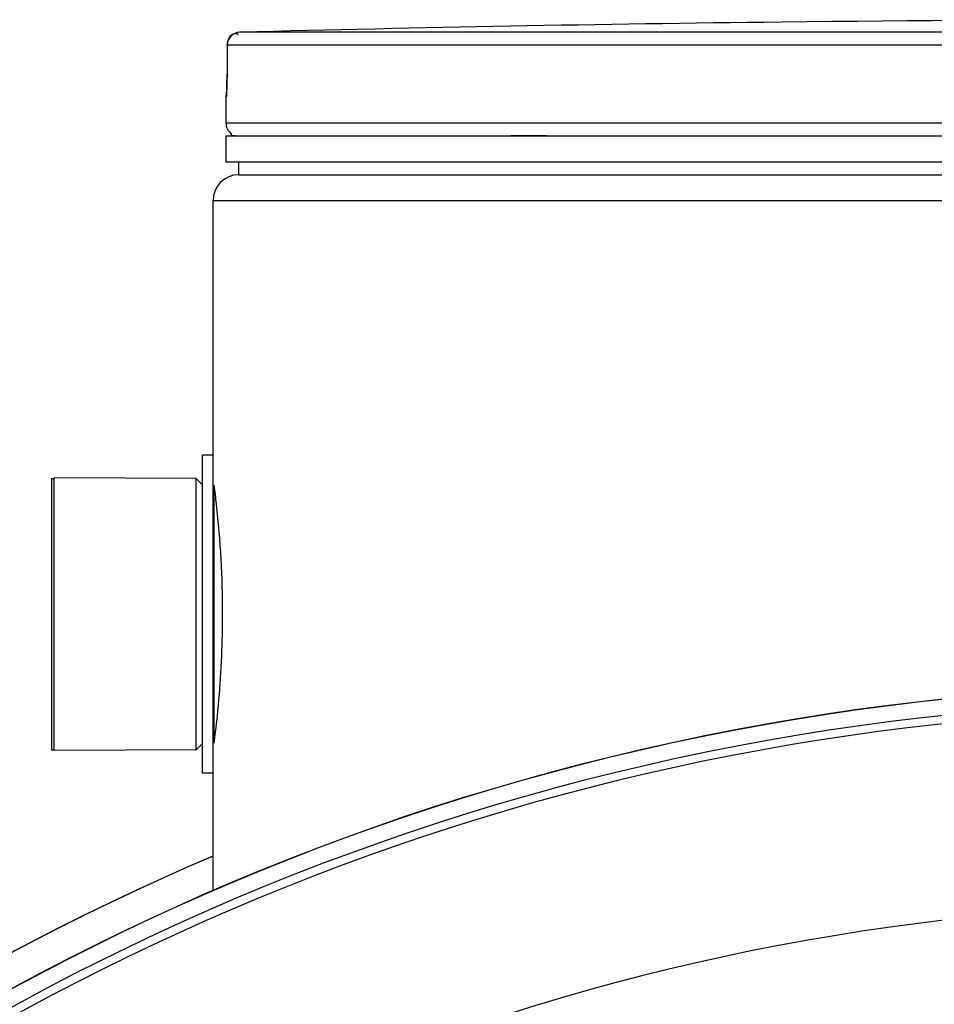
# Model space of a CAD drawing. Header units: millimetres. Extents: x 0 to 297, y 0 to 210.
# Tile 450 of 455: x 238.27 to 240.75, y 160.63 to 163.3. Entities that reach past the tile are written whole.
import ezdxf

# ---------------------------------------------------------------- set-up
doc = ezdxf.new("R2010")
doc.units = ezdxf.units.MM
doc.header["$LTSCALE"] = 16.335
doc.layers.get('0').update_dxf_attribs({"linetype": 'CONTINUOUS'})
doc.layers.add('01_GLOBAL', color=7, linetype='CONTINUOUS')
doc.layers.add('AXES_REF', color=7, linetype='CONTINUOUS')

msp = doc.modelspace()

# ---------------------------------------------------------------- linework, layer by layer
at = {"color": 7, "linetype": 'Continuous'}
for p, q in [((240.4021, 163.2946), (240.3324, 163.2938)), ((240.4024, 163.2946), (240.402, 163.2946)), ((238.8324, 163.2316), (238.8319, 163.1529)), ((238.8319, 163.1529), (238.8319, 163.1463)), ((238.8315, 163.1241), (238.8313, 163.1193)), ((238.8316, 163.1292), (238.8315, 163.1241)), ((238.8317, 163.1346), (238.8316, 163.1292)), ((238.8318, 163.1403), (238.8317, 163.1346)), ((238.8319, 163.1463), (238.8318, 163.1403)), ((238.8305, 163.1015), (238.8302, 163.0974)), ((238.8308, 163.1076), (238.8307, 163.1046)), ((238.831, 163.1111), (238.8308, 163.1076)), ((238.8312, 163.115), (238.831, 163.1111)), ((238.8313, 163.1193), (238.8312, 163.115)), ((238.8289, 163.0913), (238.8289, 163.0205)), ((238.8289, 162.9855), (238.8289, 162.9155)), ((238.8289, 162.9855), (244.1489, 162.9855)), ((238.8429, 162.9855), (238.8429, 162.9869)), ((238.8289, 162.9155), (244.1489, 162.9155)), ((238.8639, 162.8805), (238.8639, 162.9155)), ((238.8639, 162.8805), (244.1139, 162.8805)), ((238.7659, 161.26), (238.7659, 162.121)), ((238.7939, 162.121), (238.7659, 162.121)), ((238.7939, 161.26), (238.7939, 162.121)), ((238.3634, 161.3212), (238.3634, 162.0597)), ((238.7484, 162.058), (238.3634, 162.0597)), ((238.7484, 161.323), (238.7484, 162.058)), ((238.7659, 162.0405), (238.7484, 162.058)), ((238.7659, 161.3405), (238.7484, 161.323)), ((238.7484, 161.323), (238.3634, 161.3212)), ((238.7939, 161.26), (238.7659, 161.26))]:
    msp.add_line(p, q, dxfattribs=at)
at = {"color": 9, "linetype": 'Continuous'}
for p, q in [((238.8544, 163.2634), (238.8571, 163.263)), ((238.8601, 163.2619), (238.8627, 163.2605)), ((241.353, 163.2664), (238.8665, 163.2664)), ((238.8325, 163.2314), (238.832, 163.1527)), ((238.8325, 163.2314), (238.8324, 163.2316)), ((241.3512, 163.2314), (238.8325, 163.2314)), ((238.832, 163.1527), (238.8319, 163.1529)), ((238.8295, 163.0913), (238.8289, 163.0913)), ((244.1489, 163.0205), (238.8289, 163.0205)), ((238.8429, 162.9869), (238.8542, 162.9869)), ((239.6015, 162.9869), (239.6971, 162.9869)), ((238.7974, 161.3496), (238.7974, 162.0314))]:
    msp.add_line(p, q, dxfattribs=at)
at = {"color": 7, "linetype": 'Continuous'}
msp.add_lwpolyline([(238.8307, 163.1046), (238.8305, 163.1021), (238.8305, 163.1015)], dxfattribs=at)
for radius in [6.7871, 6.7865, 6.743]:
    msp.add_circle((241.4889, 154.7115), radius, dxfattribs=at)
for centre, radius, start, end in [((241.4889, 62.203), 101.0974, 90.655481, 91.486375), ((241.4889, 62.203), 101.0975, 89.384203, 90.615797), ((238.8674, 163.2314), 0.035, 91.4864, 179.6289), ((238.8639, 163.0913), 0.035, 163.0533, 180), ((238.8639, 163.0205), 0.035, 180, 235.7356), ((238.852, 162.9869), 0.0091, 148.6217, 180), ((241.4889, 154.7115), 6.72, 278.27713, 261.72287), ((241.4889, 154.7115), 6.874, 113.08259, 269.61898)]:
    msp.add_arc(centre, radius, start, end, dxfattribs=at)
at = {"color": 9, "linetype": 'Continuous'}
for centre, radius, start, end in [((238.8537, 163.2503), 0.0131, 87.1167, 91.6141), ((238.8532, 163.2474), 0.0161, 69.4602, 75.8869), ((238.8524, 163.2454), 0.0182, 65.0149, 69.4881), ((237.6206, 163.1587), 1.2114, 357.8632, 359.7152)]:
    msp.add_arc(centre, radius, start, end, dxfattribs=at)
msp.add_open_spline([(238.8325, 163.2314), (238.8325, 163.2441), (238.8406, 163.2631), (238.8534, 163.2634)], degree=3, dxfattribs=at)
for points, knots in [([(238.8312, 163.1136), (238.8309, 163.1081), (238.8285, 163.1033), (238.8315, 163.0913), (238.8295, 163.0913)], [0, 0, 0, 0, 0.733893, 1, 1, 1, 1]), ([(238.8295, 163.0913), (238.8295, 163.0924), (238.8296, 163.0945), (238.8299, 163.0967), (238.8301, 163.0978)], [0, 0, 0, 0, 0.485545, 1, 1, 1, 1])]:
    msp.add_open_spline(points, degree=3, knots=knots, dxfattribs=at)
at = {"color": 7, "linetype": 'Continuous'}
for points, knots in [([(238.7963, 162.0402), (238.7985, 162.0229), (238.8125, 161.9069), (238.8191, 161.7898), (238.8191, 161.6905)], [0, 0, 0, 0, 0.149662, 1, 1, 1, 1]), ([(238.8191, 161.6905), (238.8191, 161.6525), (238.8166, 161.5356), (238.8064, 161.419), (238.7963, 161.3407)], [0, 0, 0, 0, 0.324798, 1, 1, 1, 1])]:
    msp.add_open_spline(points, degree=3, knots=knots, dxfattribs=at)
at = {"layer": '01_GLOBAL', "color": 7, "linetype": 'Continuous'}
for p, q in [((238.8639, 162.8805), (244.1139, 162.8805)), ((238.7939, 162.121), (238.7939, 162.8105)), ((238.7939, 160.9405), (238.7939, 161.26))]:
    msp.add_line(p, q, dxfattribs=at)
at = {"layer": '01_GLOBAL', "color": 9, "linetype": 'Continuous'}
msp.add_line((238.7939, 162.8105), (244.1839, 162.8105), dxfattribs=at)
at = {"layer": '01_GLOBAL', "color": 7, "linetype": 'Continuous'}
msp.add_arc((238.8639, 162.8105), 0.07, 90, 180, dxfattribs=at)
at = {"layer": 'AXES_REF', "color": 7, "linetype": 'Continuous'}
for p, q in [((238.3564, 162.058), (238.3564, 161.323)), ((238.3564, 162.058), (238.3634, 162.058)), ((238.3564, 161.323), (238.3634, 161.323))]:
    msp.add_line(p, q, dxfattribs=at)
msp.add_arc((241.4889, 154.7115), 6.874, 113.08268, 66.91732, dxfattribs=at)
at = {"layer": 'AXES_REF', "color": 9, "linetype": 'Continuous'}
msp.add_arc((241.4889, 154.7115), 6.1912, 94.41181, 85.58819, dxfattribs=at)

doc.saveas('drawing.dxf')
